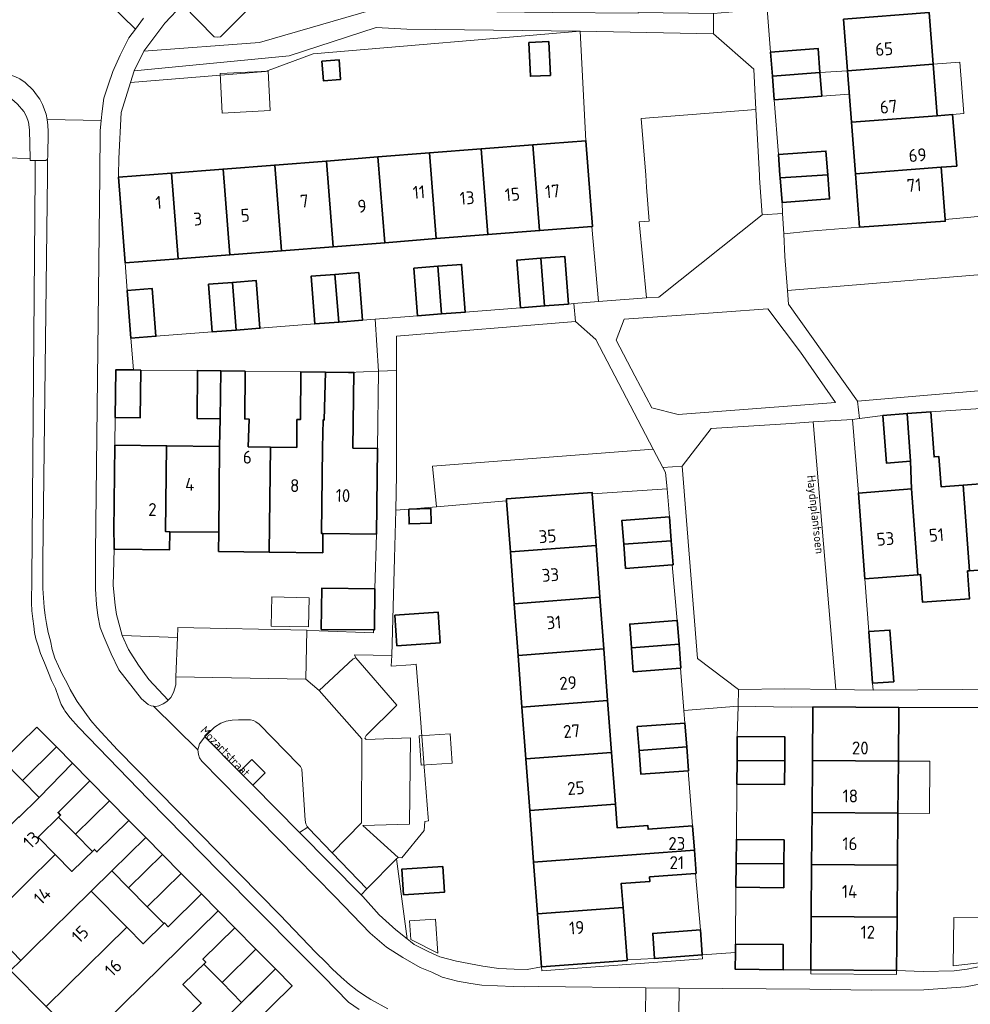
# Model space of a CAD drawing. Header units: metres. Extents: x 149984 to 156489, y 469398 to 478068.
# Tile 426 of 656: x 153469 to 153569, y 472913 to 473016. Entities that reach past the tile are written whole.
import ezdxf
from ezdxf.enums import TextEntityAlignment as Align

# ---------------------------------------------------------------- set-up
doc = ezdxf.new("R2010")
doc.units = ezdxf.units.M
doc.header["$LTSCALE"] = 0.75
for name, color, linetype, lineweight in [('B-WE-GR-BEPLANTING_CULTUUR_HEESTERS-GV', 252, 'Continuous', 18), ('B-WE-OG-BEBOUWING-GV', 6, 'Continuous', 35), ('B-WE-OG-BEBOUWING-T18', 1, 'Continuous', 18), ('B-WE-OG-BEBOUWING_LUIFEL-GV', 6, 'Continuous', 18), ('B-WE-OG-BEBOUWING_OVERBOUWING-GV', 6, 'Continuous', 18), ('B-WE-OG-TERREIN_BEGROEID-GV', 252, 'Continuous', 18), ('B-WE-OG-TERREIN_ERF-GV', 252, 'Continuous', 18), ('B-WE-OG-TOPOGRAFIE-T18', 7, 'Continuous', 18), ('B-WE-VH-OPENVERHARDING_BETONSTRAATSTEEN-GV', 252, 'Continuous', 18), ('B-WE-VH-OPENVERHARDING_TEGEL-GV', 252, 'Continuous', 18)]:
    doc.layers.add(name, color=color, linetype=linetype, lineweight=lineweight)
doc.styles.add('NLCS-ISO-M500-T18', font='NLCS-ISO.ttf', dxfattribs={"height": 0.9})
doc.styles.add('NLCS-ISO-M750-T18', font='NLCS-ISO.ttf', dxfattribs={"height": 1.35})

msp = doc.modelspace()

# ---------------------------------------------------------------- linework, layer by layer
at = {"layer": 'B-WE-GR-BEPLANTING_CULTUUR_HEESTERS-GV', "flags": 128}
for points in [[(153512.729, 473042.334), (153515.44, 473039.44), (153515.5, 473039.24), (153515.48, 473039.02), (153515.29, 473038.66), (153515.08, 473038.5), (153495.44, 473019.6), (153494.14, 473018.45), (153490.18, 473014.49), (153489.85, 473014.44), (153489.54, 473014.49), (153486.201, 473017.872), (153484.35, 473015.93), (153482.17, 473012.98), (153494.295, 473013.903), (153505.961, 473017.281), (153510.15, 473020.073), (153516.125, 473020.03), (153516.429, 473043.912), (153514.24, 473043.37), (153513.44, 473042.88)], [(153534.837, 472998.746), (153534.739, 473000), (153534.276, 473005.921), (153546.292, 473006.859), (153546.071, 473011.104), (153541.846, 473014.812), (153527.864, 473015.078), (153527.862, 473015.078), (153509.7, 473015.28), (153506.489, 473015.456), (153497.39, 473012.51), (153481.14, 473010.93), (153480.762, 473009.695), (153494.913, 473010.853), (153499.898, 473012.721), (153527.864, 473015.077), (153528.483, 473003.603), (153529.183, 472994.63), (153529.094, 472994.623), (153529.787, 472986.767), (153534.824, 472987.135), (153534.071, 472995.102), (153535.098, 472995.177)], [(153450.778, 473001.998), (153459.549, 473001.908), (153462.567, 473001.887), (153467.567, 473001.821), (153470.246, 473001.742), (153470.19, 473004.73), (153470.08, 473005.55), (153469.88, 473006.15), (153469.58, 473006.65), (153468.92, 473007.43), (153468.56, 473007.75), (153468.19, 473008.05), (153467.87, 473008.24), (153467.48, 473008.43), (153467.08, 473008.56), (153466.21, 473008.74), (153465.36, 473008.84), (153442.181, 473009.012), (153441.202, 473003.176), (153441.01, 473002.03), (153442.583, 473002.025)], [(153566.11, 472995.371), (153566.126, 472995.168), (153557.147, 472994.542), (153551.92, 472994.12), (153549.202, 472993.856), (153549.33, 472991.49), (153549.593, 472987.931), (153577.597, 472990.22), (153577.58, 472996.406)], [(153557.032, 472966.71), (153556.403, 472974.412), (153552.28, 472974.17), (153554.661, 472946.117), (153558.565, 472946.064), (153558.512, 472946.784), (153558.116, 472952.197), (153557.71, 472957.735)], [(153536.974, 472967.137), (153536.82, 472968.85), (153536.537, 472969.389), (153535.529, 472971.308), (153512.403, 472969.528), (153512.818, 472965.264), (153520.166, 472965.885), (153520.15, 472966.096), (153529.126, 472966.767), (153529.136, 472966.63)], [(153504.36, 472949.44), (153508.65, 472944.49), (153505.45, 472941.31), (153505.31, 472941.05), (153505.47, 472940.88), (153510.1, 472941.08), (153510.01, 472932.01), (153505.12, 472931.88), (153508.79, 472928.54), (153509.183, 472928.496), (153511.545, 472931.379), (153511.606, 472932.299), (153511.991, 472932.359), (153511.962, 472932.721), (153511.542, 472938.04), (153511.108, 472943.537), (153510.695, 472948.773), (153510.141, 472948.729), (153508.079, 472948.563), (153508.16, 472949.7), (153504.23, 472949.75)], [(153499.331, 472931.702), (153499.27, 472931.78), (153499.15, 472932.07), (153499.06, 472932.44), (153498.72, 472937.78), (153498.57, 472938.08), (153498.38, 472938.29), (153494.24, 472942.5), (153493.91, 472942.74), (153493.65, 472942.88), (153493.32, 472942.94), (153492.07, 472942.97), (153491.41, 472942.92), (153490.8, 472942.82), (153490.21, 472942.6), (153489.55, 472942.19), (153488.54, 472941.19), (153492.177, 472937.524), (153493.463, 472938.8), (153494.878, 472937.415), (153493.571, 472936.119), (153498.486, 472931.165)], [(153509.733, 472920.013), (153508.634, 472928.384), (153505.51, 472925.26), (153504.922, 472924.621), (153505.1, 472924.44), (153506.8, 472922.53), (153508.57, 472920.95)]]:
    msp.add_lwpolyline(points, close=True, dxfattribs=at)
at = {"layer": 'B-WE-OG-BEBOUWING-GV', "flags": 128}
for points in [[(153555.89, 473010.92), (153564.865, 473011.609), (153564.449, 473017.018), (153555.475, 473016.329)], [(153522.502, 473013.886), (153522.667, 473010.353), (153524.755, 473010.451), (153524.59, 473013.984)], [(153548.013, 473010.352), (153552.998, 473010.732), (153552.803, 473013.273), (153547.819, 473012.892)], [(153500.813, 473011.941), (153500.986, 473009.868), (153502.781, 473010.018), (153502.608, 473012.091)], [(153564.865, 473011.609), (153555.89, 473010.92), (153556.303, 473005.536), (153565.278, 473006.225)], [(153548.013, 473010.352), (153548.202, 473007.887), (153553.186, 473008.269), (153552.998, 473010.732)], [(153556.303, 473005.536), (153556.717, 473000.141), (153565.693, 473000.83), (153567.328, 473000.955), (153566.893, 473006.349), (153565.278, 473006.225)], [(153517.513, 473002.746), (153518.214, 472993.773), (153523.624, 472994.196), (153522.923, 473003.169)], [(153529.094, 472994.623), (153529.183, 472994.63), (153528.483, 473003.603), (153522.923, 473003.169), (153523.624, 472994.196)], [(153512.804, 472993.35), (153512.103, 473002.323), (153506.693, 473001.9), (153507.394, 472992.927)], [(153512.103, 473002.323), (153512.804, 472993.35), (153518.214, 472993.773), (153517.513, 473002.746)], [(153548.827, 472999.721), (153553.816, 473000.034), (153553.625, 473002.527), (153548.641, 473002.146), (153548.805, 473000)], [(153496.573, 472992.082), (153495.872, 473001.055), (153490.462, 473000.632), (153491.163, 472991.659)], [(153501.984, 472992.505), (153501.282, 473001.478), (153495.872, 473001.055), (153496.573, 472992.082)], [(153506.693, 473001.9), (153501.282, 473001.478), (153501.984, 472992.505), (153507.394, 472992.927)], [(153480.194, 472990.802), (153485.753, 472991.236), (153485.052, 473000.209), (153479.492, 472999.775)], [(153485.052, 473000.209), (153485.753, 472991.236), (153491.163, 472991.659), (153490.462, 473000.632)], [(153553.816, 473000.034), (153548.827, 472999.721), (153549.025, 472997.132), (153554.009, 472997.514)], [(153556.717, 473000.141), (153557.147, 472994.542), (153566.126, 472995.168), (153566.11, 472995.371), (153565.693, 473000.83)], [(153512.954, 472990.45), (153513.345, 472985.459), (153515.845, 472985.654), (153515.844, 472985.664), (153515.454, 472990.645)], [(153523.749, 472991.293), (153521.244, 472991.097), (153521.634, 472986.106), (153524.139, 472986.302)], [(153523.749, 472991.293), (153524.139, 472986.302), (153526.644, 472986.498), (153526.254, 472991.489)], [(153502.574, 472984.617), (153502.184, 472989.608), (153499.683, 472989.412), (153500.073, 472984.421)], [(153502.574, 472984.617), (153505.074, 472984.812), (153505.073, 472984.824), (153504.684, 472989.803), (153502.184, 472989.608)], [(153512.954, 472990.45), (153510.453, 472990.254), (153510.844, 472985.263), (153513.345, 472985.459)], [(153491.828, 472983.777), (153491.438, 472988.768), (153488.942, 472988.573), (153489.332, 472983.582)], [(153491.438, 472988.768), (153491.828, 472983.777), (153494.323, 472983.972), (153493.933, 472988.963)], [(153480.417, 472987.907), (153480.807, 472982.915), (153483.433, 472983.121), (153483.043, 472988.112)], [(153481.849, 472979.59), (153481.066, 472979.6), (153479.232, 472979.625), (153479.173, 472974.625), (153481.791, 472974.594)], [(153487.798, 472979.524), (153487.74, 472974.524), (153490.17, 472974.495), (153490.229, 472979.495)], [(153492.788, 472979.465), (153490.229, 472979.495), (153490.17, 472974.495), (153490.097, 472971.583), (153490.007, 472962.597), (153489.984, 472960.588), (153495.292, 472960.525), (153495.426, 472971.518), (153493.107, 472971.546), (153493.19, 472974.46), (153492.73, 472974.465)], [(153501.061, 472974.367), (153501.184, 472979.366), (153498.617, 472979.396), (153498.56, 472974.396), (153498.19, 472974.407), (153498.179, 472971.484), (153495.426, 472971.518), (153495.292, 472960.525), (153500.897, 472960.459), (153500.921, 472962.468), (153500.77, 472962.472), (153500.879, 472971.451), (153500.936, 472974.368)], [(153501.184, 472979.366), (153501.061, 472974.367), (153500.936, 472974.368), (153500.879, 472971.451), (153500.77, 472962.472), (153500.921, 472962.468), (153506.55, 472962.402), (153506.656, 472971.381), (153504.066, 472971.412), (153504.162, 472979.331), (153503.62, 472979.338)], [(153568.006, 472967.538), (153565.683, 472967.363), (153565.444, 472970.533), (153564.955, 472970.496), (153564.604, 472975.203), (153562.138, 472975.019), (153562.468, 472970.029), (153562.594, 472967.13), (153563.271, 472958.155), (153563.531, 472958.175), (153563.751, 472955.269), (153568.682, 472955.642), (153568.462, 472958.547), (153568.684, 472958.564)], [(153562.468, 472970.029), (153562.138, 472975.019), (153559.588, 472974.828), (153559.96, 472969.842)], [(153479.138, 472971.716), (153479.032, 472962.727), (153479.045, 472961.375), (153479.05, 472960.827), (153479.172, 472960.826), (153484.857, 472960.759), (153484.879, 472962.657), (153484.437, 472962.668), (153484.546, 472971.65)], [(153484.879, 472962.657), (153490.007, 472962.597), (153490.097, 472971.583), (153484.546, 472971.65), (153484.437, 472962.668)], [(153568.684, 472958.564), (153574.096, 472958.973), (153573.419, 472967.947), (153568.006, 472967.538)], [(153557.71, 472957.735), (153563.271, 472958.155), (153562.594, 472967.13), (153557.032, 472966.71)], [(153520.166, 472965.885), (153520.566, 472960.533), (153529.542, 472961.204), (153529.136, 472966.63), (153529.126, 472966.767), (153520.15, 472966.096)], [(153509.909, 472965.018), (153509.959, 472963.464), (153512.266, 472963.537), (153512.217, 472965.091), (153509.91, 472965.018)], [(153532.437, 472961.339), (153537.423, 472961.712), (153537.237, 472964.205), (153532.251, 472963.832)], [(153537.423, 472961.712), (153532.437, 472961.339), (153532.626, 472958.817), (153537.531, 472959.184), (153537.612, 472959.19)], [(153529.542, 472961.204), (153520.566, 472960.533), (153520.97, 472955.119), (153529.947, 472955.79)], [(153500.75, 472952.427), (153506.221, 472952.371), (153506.318, 472952.37), (153506.362, 472956.682), (153500.794, 472956.739)], [(153530.351, 472950.376), (153529.947, 472955.79), (153520.97, 472955.119), (153521.375, 472949.705)], [(153508.46, 472953.912), (153508.68, 472950.714), (153513.22, 472951.025), (153513.001, 472954.223)], [(153533.248, 472950.485), (153538.234, 472950.863), (153538.048, 472953.357), (153537.966, 472953.351), (153533.062, 472952.984)], [(153558.116, 472952.197), (153558.512, 472946.784), (153560.722, 472946.946), (153560.326, 472952.359)], [(153530.756, 472944.962), (153530.351, 472950.376), (153521.375, 472949.705), (153521.78, 472944.291)], [(153538.234, 472950.863), (153533.248, 472950.485), (153533.434, 472947.998), (153538.371, 472948.366), (153538.42, 472948.37)], [(153531.161, 472939.549), (153530.756, 472944.962), (153521.78, 472944.291), (153522.184, 472938.878)], [(153561.259, 472944.235), (153552.259, 472944.309), (153552.213, 472938.71), (153561.213, 472938.635)], [(153538.826, 472942.614), (153533.864, 472942.244), (153534.05, 472939.744), (153539.036, 472940.122), (153538.85, 472942.616)], [(153544.312, 472938.705), (153549.313, 472938.667), (153549.333, 472941.163), (153544.333, 472941.204)], [(153474.69, 472938.411), (153472.996, 472940.128), (153469.437, 472936.616), (153471.197, 472934.833)], [(153539.036, 472940.122), (153534.05, 472939.744), (153534.236, 472937.257), (153539.192, 472937.627), (153539.222, 472937.629)], [(153531.566, 472934.135), (153531.161, 472939.549), (153522.184, 472938.878), (153522.589, 472933.464)], [(153469.057, 472932.725), (153469.017, 472932.766), (153462.773, 472926.621), (153460.835, 472924.714), (153464.675, 472920.812), (153465.49, 472921.613), (153466.613, 472922.719), (153472.859, 472928.865), (153471.092, 472930.659), (153473.443, 472932.976), (153473.167, 472933.257), (153476.515, 472936.562), (153474.69, 472938.411), (153471.197, 472934.833)], [(153544.312, 472938.705), (153544.291, 472936.205), (153549.292, 472936.171), (153549.313, 472938.667)], [(153552.168, 472933.26), (153561.168, 472933.185), (153561.213, 472938.635), (153552.213, 472938.71)], [(153531.566, 472934.135), (153522.589, 472933.464), (153522.994, 472928.05), (153539.843, 472929.309), (153539.654, 472931.846), (153534.993, 472931.498), (153534.963, 472931.896), (153531.751, 472931.657)], [(153561.168, 472933.185), (153552.168, 472933.26), (153552.122, 472927.81), (153561.122, 472927.736)], [(153482.357, 472930.642), (153480.597, 472932.425), (153477.245, 472929.116), (153476.978, 472929.387), (153474.626, 472927.071), (153472.859, 472928.865), (153466.613, 472922.719), (153465.49, 472921.613), (153469.281, 472917.761), (153470.404, 472918.867), (153476.65, 472925.015), (153478.798, 472927.13)], [(153482.357, 472930.642), (153478.798, 472927.13), (153480.557, 472925.348), (153484.115, 472928.86)], [(153544.222, 472927.92), (153549.222, 472927.88), (153549.243, 472930.384), (153544.243, 472930.425)], [(153523.398, 472922.636), (153532.373, 472923.307), (153532.185, 472925.822), (153535.177, 472926.038), (153535.143, 472926.504), (153539.964, 472926.865), (153540.025, 472926.87), (153539.843, 472929.309), (153522.994, 472928.05)], [(153544.201, 472925.415), (153549.201, 472925.375), (153549.222, 472927.88), (153544.222, 472927.92)], [(153561.077, 472922.286), (153561.122, 472927.736), (153552.122, 472927.81), (153552.077, 472922.36)], [(153509.353, 472924.614), (153513.65, 472924.889), (153513.477, 472927.588), (153509.18, 472927.313)], [(153480.374, 472921.234), (153476.65, 472925.015), (153470.404, 472918.867), (153469.281, 472917.761), (153468.201, 472916.697), (153471.923, 472912.916), (153474.127, 472915.085)], [(153471.923, 472912.916), (153475.77, 472909.008), (153477.973, 472911.176), (153489.941, 472922.955), (153488.189, 472924.731), (153484.702, 472921.289), (153484.308, 472921.687), (153482.085, 472919.497), (153480.374, 472921.234), (153474.127, 472915.085)], [(153477.973, 472911.176), (153475.77, 472909.008), (153479.602, 472905.117), (153481.803, 472907.285), (153486.04, 472911.168), (153488.184, 472913.288), (153486.262, 472915.232), (153488.641, 472917.584), (153488.352, 472917.876), (153491.693, 472921.179), (153489.941, 472922.955)], [(153532.373, 472923.307), (153523.398, 472922.636), (153523.814, 472917.073), (153532.788, 472917.745), (153532.783, 472917.808)], [(153561.077, 472922.286), (153552.077, 472922.36), (153552.031, 472916.759), (153561.031, 472916.686)], [(153540.466, 472920.957), (153535.48, 472920.585), (153535.676, 472917.961), (153540.66, 472918.333)], [(153544.152, 472919.455), (153544.145, 472918.593), (153544.131, 472916.825), (153549.132, 472916.784), (153549.152, 472919.415)], [(153495.52, 472912.962), (153497.686, 472915.103), (153495.946, 472916.862), (153490.433, 472911.412), (153490.13, 472911.718), (153487.787, 472909.401), (153486.04, 472911.168), (153481.803, 472907.285), (153479.602, 472905.117), (153477.869, 472903.41), (153481.792, 472899.442), (153483.517, 472901.141)]]:
    msp.add_lwpolyline(points, close=True, dxfattribs=at)
at = {"layer": 'B-WE-OG-BEBOUWING_LUIFEL-GV', "flags": 128}
for points in [[(153565.278, 473006.225), (153566.893, 473006.349), (153568.068, 473006.439), (153567.655, 473011.823), (153564.865, 473011.609)], [(153555.89, 473010.92), (153552.998, 473010.732), (153553.186, 473008.269), (153556.076, 473008.491)], [(153469.437, 472936.616), (153472.996, 472940.128), (153470.955, 472942.196), (153467.396, 472938.684)], [(153561.213, 472938.635), (153561.168, 472933.185), (153564.473, 472933.158), (153564.518, 472938.608)], [(153478.562, 472934.485), (153476.515, 472936.562), (153473.167, 472933.257), (153473.443, 472932.976), (153473.232, 472932.768), (153475, 472930.975)], [(153480.597, 472932.425), (153478.562, 472934.485), (153475, 472930.975), (153476.768, 472929.18), (153476.978, 472929.387), (153477.245, 472929.116)], [(153486.082, 472926.866), (153484.115, 472928.86), (153480.557, 472925.348), (153482.524, 472923.355)], [(153486.082, 472926.866), (153482.524, 472923.355), (153484.238, 472921.618), (153484.308, 472921.687), (153484.702, 472921.289), (153488.189, 472924.731)], [(153493.904, 472918.943), (153491.693, 472921.179), (153488.352, 472917.876), (153488.641, 472917.584), (153488.431, 472917.376), (153490.353, 472915.432)], [(153493.904, 472918.943), (153490.353, 472915.432), (153492.403, 472913.359), (153495.946, 472916.862)]]:
    msp.add_lwpolyline(points, close=True, dxfattribs=at)
at = {"layer": 'B-WE-OG-BEBOUWING_OVERBOUWING-GV', "flags": 128}
for points in [[(153490.162, 473010.63), (153490.372, 473006.501), (153495.391, 473006.755), (153495.182, 473010.884)], [(153495.516, 472952.762), (153499.419, 472952.684), (153499.48, 472955.748), (153495.577, 472955.825)], [(153511.206, 472938.191), (153514.468, 472938.416), (153514.256, 472941.492), (153510.994, 472941.267)], [(153512.971, 472918.524), (153512.706, 472922.09), (153509.98, 472921.888), (153510.123, 472919.96)], [(153567.014, 472922.25), (153566.965, 472917.205), (153570.319, 472917.573), (153570.365, 472922.218)]]:
    msp.add_lwpolyline(points, close=True, dxfattribs=at)
at = {"layer": 'B-WE-OG-TERREIN_BEGROEID-GV', "flags": 128}
for points in [[(153534.739, 473000), (153534.837, 472998.746), (153535.098, 472995.177), (153534.071, 472995.102), (153534.824, 472987.135), (153536.12, 472987.23), (153546.96, 472995.86), (153546.675, 472999.67), (153546.65, 473000), (153546.292, 473006.859), (153534.276, 473005.921)], [(153556.92, 472976.34), (153572.87, 472977.69), (153577.4, 472978.14), (153577.472, 472982.073), (153577.6, 472989.08), (153577.597, 472990.22), (153549.593, 472987.931), (153549.7, 472986.48)], [(153537.977, 472985.316), (153532.48, 472984.92), (153531.64, 472982.73), (153533.612, 472978.981), (153535.38, 472975.62), (153538.15, 472974.92), (153554.64, 472976.2), (153550.95, 472981.45), (153547.523, 472986.005)], [(153535.529, 472971.308), (153529.5, 472982.78), (153527.39, 472984.67), (153508.62, 472983.14), (153508.623, 472979.55), (153508.632, 472968.626), (153508.562, 472964.904), (153509.909, 472965.018), (153509.91, 472965.018), (153512.818, 472965.264), (153512.403, 472969.528)], [(153544.45, 472946.14), (153549.33, 472946.19), (153554.661, 472946.117), (153552.28, 472974.17), (153550, 472973.99), (153541.61, 472973.45), (153538.57, 472969.52), (153540.18, 472949.39)]]:
    msp.add_lwpolyline(points, close=True, dxfattribs=at)
at = {"layer": 'B-WE-OG-TERREIN_ERF-GV', "flags": 128}
for points in [[(153564.449, 473017.018), (153564.865, 473011.609), (153565.278, 473006.225), (153566.893, 473006.349), (153567.328, 473000.955), (153565.693, 473000.83), (153566.11, 472995.371), (153577.58, 472996.406), (153577.57, 473000), (153577.567, 473001.65), (153577.55, 473010.91), (153577.03, 473014.58), (153576.09, 473015.89), (153575.783, 473018.474)], [(153547.472, 473017.428), (153547.819, 473012.892), (153552.803, 473013.273), (153552.998, 473010.732), (153553.186, 473008.269), (153548.202, 473007.887), (153548.641, 473002.146), (153553.625, 473002.527), (153553.816, 473000.034), (153554.009, 472997.514), (153549.025, 472997.132), (153549.088, 472995.975), (153549.202, 472993.856), (153551.92, 472994.12), (153557.147, 472994.542), (153556.717, 473000.141), (153556.303, 473005.536), (153555.89, 473010.92), (153555.475, 473016.329)], [(153504.73, 472912.61), (153503.6, 472913.37), (153500.99, 472916.07), (153498.26, 472918.78), (153490.12, 472926.99), (153482.64, 472934.61), (153475.33, 472942.19), (153474.45, 472943.15), (153473.87, 472943.9), (153473.799, 472944.026), (153473.49, 472944.57), (153473.21, 472945.34), (153472.91, 472946.24), (153472.5, 472947.06), (153472.16, 472947.87), (153471.76, 472948.92), (153471.32, 472949.9), (153471.09, 472950.71), (153470.84, 472951.45), (153470.72, 472952.11), (153470.64, 472952.77), (153470.52, 472953.54), (153470.42, 472954.37), (153470.39, 472955.22), (153470.44, 472957.71), (153470.76, 473000), (153470.779, 473001.53), (153470.25, 473001.53), (153470.246, 473001.742), (153467.567, 473001.821)], [(153574.096, 472958.973), (153568.684, 472958.564), (153568.462, 472958.547), (153568.682, 472955.642), (153563.751, 472955.269), (153563.531, 472958.175), (153563.271, 472958.155), (153557.71, 472957.735), (153558.116, 472952.197), (153560.326, 472952.359), (153560.722, 472946.946), (153558.512, 472946.784), (153558.565, 472946.064), (153572.607, 472946.148)], [(153469.057, 472932.725), (153471.197, 472934.833), (153469.437, 472936.616), (153472.996, 472940.128), (153474.69, 472938.411), (153476.515, 472936.562), (153473.167, 472933.257), (153473.443, 472932.976), (153471.092, 472930.659), (153472.859, 472928.865), (153474.626, 472927.071), (153476.978, 472929.387), (153477.245, 472929.116), (153480.597, 472932.425), (153482.357, 472930.642), (153484.115, 472928.86), (153480.557, 472925.348), (153478.798, 472927.13), (153476.65, 472925.015), (153480.374, 472921.234), (153482.085, 472919.497), (153484.308, 472921.687), (153484.702, 472921.289), (153488.189, 472924.731), (153489.941, 472922.955), (153491.693, 472921.179), (153488.352, 472917.876), (153488.641, 472917.584), (153486.262, 472915.232), (153488.184, 472913.288), (153486.04, 472911.168)], [(153471.923, 472912.916), (153468.201, 472916.697), (153469.281, 472917.761), (153465.49, 472921.613)], [(153490.433, 472911.412), (153495.946, 472916.862), (153497.686, 472915.103), (153495.52, 472912.962)]]:
    msp.add_lwpolyline(points, dxfattribs=at)
for points in [[(153501.282, 473001.478), (153506.693, 473001.9), (153512.103, 473002.323), (153517.513, 473002.746), (153522.923, 473003.169), (153528.483, 473003.603), (153527.864, 473015.077), (153499.898, 473012.721), (153494.913, 473010.853), (153480.762, 473009.695), (153479.8, 473006.55), (153479.53, 473001.76), (153479.496, 473000), (153479.492, 472999.775), (153485.052, 473000.209), (153490.462, 473000.632), (153495.872, 473001.055)], [(153522.502, 473013.886), (153524.59, 473013.984), (153524.755, 473010.451), (153522.667, 473010.353)], [(153500.813, 473011.941), (153502.608, 473012.091), (153502.781, 473010.018), (153500.986, 473009.868)], [(153521.634, 472986.106), (153521.244, 472991.097), (153523.749, 472991.293), (153526.254, 472991.489), (153526.644, 472986.498), (153527.206, 472986.546), (153529.787, 472986.767), (153529.094, 472994.623), (153523.624, 472994.196), (153518.214, 472993.773), (153512.804, 472993.35), (153507.394, 472992.927), (153501.984, 472992.505), (153496.573, 472992.082), (153491.163, 472991.659), (153485.753, 472991.236), (153480.194, 472990.802), (153480.417, 472987.907), (153483.043, 472988.112), (153483.433, 472983.121), (153489.332, 472983.582), (153488.942, 472988.573), (153491.438, 472988.768), (153493.933, 472988.963), (153494.323, 472983.972), (153500.073, 472984.421), (153499.683, 472989.412), (153502.184, 472989.608), (153504.684, 472989.803), (153505.073, 472984.824), (153506.409, 472984.916), (153510.844, 472985.263), (153510.453, 472990.254), (153512.954, 472990.45), (153515.454, 472990.645), (153515.844, 472985.664)], [(153481.791, 472974.594), (153479.173, 472974.625), (153479.138, 472971.716), (153484.546, 472971.65), (153490.097, 472971.583), (153490.17, 472974.495), (153487.74, 472974.524), (153487.798, 472979.524), (153481.849, 472979.59)], [(153492.788, 472979.465), (153492.73, 472974.465), (153493.19, 472974.46), (153493.107, 472971.546), (153495.426, 472971.518), (153498.179, 472971.484), (153498.19, 472974.407), (153498.56, 472974.396), (153498.617, 472979.396)], [(153504.066, 472971.412), (153506.656, 472971.381), (153506.73, 472979.47), (153503.62, 472979.338), (153504.162, 472979.331)], [(153565.683, 472967.363), (153568.006, 472967.538), (153573.419, 472967.947), (153578.831, 472968.356), (153581.244, 472968.538), (153581.022, 472971.516), (153581.473, 472971.55), (153581.113, 472976.366), (153579.346, 472976.256), (153575.354, 472976.006), (153575.726, 472971.02), (153573.228, 472970.834), (153570.73, 472970.647), (153570.362, 472975.585), (153564.604, 472975.203), (153564.955, 472970.496), (153565.444, 472970.533)], [(153562.468, 472970.029), (153559.96, 472969.842), (153559.588, 472974.828), (153557.159, 472974.511), (153556.403, 472974.412), (153557.032, 472966.71), (153562.594, 472967.13)], [(153531.161, 472939.549), (153531.566, 472934.135), (153531.751, 472931.657), (153534.963, 472931.896), (153534.993, 472931.498), (153539.654, 472931.846), (153539.192, 472937.627), (153534.236, 472937.257), (153534.05, 472939.744), (153533.864, 472942.244), (153538.826, 472942.614), (153538.741, 472943.923), (153538.371, 472948.366), (153533.434, 472947.998), (153533.248, 472950.485), (153533.062, 472952.984), (153537.966, 472953.351), (153538.048, 472953.357), (153537.531, 472959.184), (153532.626, 472958.817), (153532.437, 472961.339), (153532.251, 472963.832), (153537.237, 472964.205), (153536.974, 472967.137), (153529.136, 472966.63), (153529.542, 472961.204), (153529.947, 472955.79), (153530.351, 472950.376), (153530.756, 472944.962)], [(153520.566, 472960.533), (153520.166, 472965.885), (153512.818, 472965.264), (153509.91, 472965.018), (153512.217, 472965.091), (153512.266, 472963.537), (153509.959, 472963.464), (153509.909, 472965.018), (153508.562, 472964.904), (153508.432, 472959.893), (153508.16, 472949.7), (153508.079, 472948.563), (153510.141, 472948.729), (153510.695, 472948.773), (153511.108, 472943.537), (153511.542, 472938.04), (153511.962, 472932.721), (153511.991, 472932.359), (153511.606, 472932.299), (153511.545, 472931.379), (153509.183, 472928.496), (153508.79, 472928.54), (153508.634, 472928.384), (153509.733, 472920.013), (153510.095, 472919.721), (153510.48, 472919.41), (153512.02, 472918.66), (153513.16, 472918.14), (153514.91, 472917.67), (153517.67, 472917.16), (153519.35, 472916.92), (153520.95, 472916.83), (153522.32, 472916.8), (153523.814, 472917.073), (153523.398, 472922.636), (153522.994, 472928.05), (153522.589, 472933.464), (153522.184, 472938.878), (153521.78, 472944.291), (153521.375, 472949.705), (153520.97, 472955.119)], [(153490.007, 472962.597), (153484.879, 472962.657), (153484.857, 472960.759), (153479.172, 472960.826), (153479.05, 472960.827), (153478.964, 472957.033), (153479.146, 472954.963), (153479.305, 472953.985), (153479.89, 472951.78), (153485.674, 472951.576), (153485.71, 472952.61), (153499.23, 472952.33), (153500.538, 472952.278), (153506.21, 472952.05), (153506.221, 472952.371), (153500.75, 472952.427), (153500.794, 472956.739), (153506.362, 472956.682), (153506.55, 472962.402), (153500.921, 472962.468), (153500.897, 472960.459), (153495.292, 472960.525), (153489.984, 472960.588)], [(153508.46, 472953.912), (153513.001, 472954.223), (153513.22, 472951.025), (153508.68, 472950.714)], [(153549.313, 472938.667), (153549.292, 472936.171), (153544.291, 472936.205), (153544.243, 472930.425), (153549.243, 472930.384), (153549.222, 472927.88), (153549.201, 472925.375), (153544.201, 472925.415), (153544.152, 472919.455), (153549.152, 472919.415), (153549.132, 472916.784), (153552.031, 472916.759), (153552.077, 472922.36), (153552.122, 472927.81), (153552.168, 472933.26), (153552.213, 472938.71), (153552.259, 472944.309), (153550, 472944.29), (153544.43, 472944.4), (153544.333, 472941.204), (153549.333, 472941.163)], [(153561.122, 472927.736), (153561.077, 472922.286), (153561.031, 472916.686), (153563.83, 472916.6), (153567.05, 472916.66), (153568.43, 472916.85), (153569.08, 472916.97), (153569.793, 472917.131), (153570.56, 472917.32), (153570.63, 472919.84), (153570.75, 472928.708), (153570.807, 472932.92), (153570.96, 472944.24), (153570.16, 472944.24), (153561.259, 472944.235), (153561.213, 472938.635), (153561.168, 472933.185)], [(153509.353, 472924.614), (153509.18, 472927.313), (153513.477, 472927.588), (153513.65, 472924.889)], [(153535.676, 472917.961), (153535.48, 472920.585), (153540.466, 472920.957), (153539.964, 472926.865), (153535.143, 472926.504), (153535.177, 472926.038), (153532.185, 472925.822), (153532.373, 472923.307), (153532.783, 472917.808)], [(153535.676, 472917.961), (153532.783, 472917.808), (153532.788, 472917.745), (153523.814, 472917.073), (153523.844, 472916.674), (153540.69, 472917.936), (153540.66, 472918.333)], [(153552.031, 472916.759), (153552.028, 472916.359), (153561.028, 472916.286), (153561.031, 472916.686)]]:
    msp.add_lwpolyline(points, close=True, dxfattribs=at)
at = {"layer": 'B-WE-VH-OPENVERHARDING_BETONSTRAATSTEEN-GV', "flags": 128}
for points in [[(153486.201, 473017.872), (153489.54, 473014.49), (153489.85, 473014.44), (153490.18, 473014.49), (153494.14, 473018.45), (153495.44, 473019.6), (153515.08, 473038.5), (153515.29, 473038.66), (153515.48, 473039.02), (153515.5, 473039.24), (153515.44, 473039.44), (153512.729, 473042.334), (153512.05, 473043.059), (153488.01, 473019.6)], [(153490.229, 472979.495), (153492.788, 472979.465), (153498.617, 472979.396), (153501.184, 472979.366), (153503.62, 472979.338), (153506.73, 472979.47), (153506.409, 472984.916), (153505.073, 472984.824), (153505.074, 472984.812), (153502.574, 472984.617), (153500.073, 472984.421), (153494.323, 472983.972), (153491.828, 472983.777), (153489.332, 472983.582), (153483.433, 472983.121), (153480.807, 472982.915), (153481.066, 472979.6), (153481.849, 472979.59), (153487.798, 472979.524)], [(153499.12, 472947.23), (153499.23, 472952.33), (153485.71, 472952.61), (153485.674, 472951.576), (153485.528, 472947.441)], [(153508.79, 472928.54), (153505.12, 472931.88), (153510.01, 472932.01), (153510.1, 472941.08), (153505.47, 472940.88), (153505.31, 472941.05), (153505.45, 472941.31), (153508.65, 472944.49), (153504.36, 472949.44), (153504.08, 472949.35), (153500.54, 472946.02), (153505.01, 472940.98), (153504.95, 472932.15), (153501.892, 472929.02), (153505.51, 472925.26), (153508.634, 472928.384)], [(153485.528, 472947.441), (153485.5, 472946.63), (153485.26, 472945.81), (153484.98, 472945.28), (153484.706, 472945.006), (153484.58, 472944.88), (153484.19, 472944.62), (153483.74, 472944.42), (153483.4, 472944.36), (153483.17, 472944.37), (153487.83, 472939.8), (153487.87, 472940.04), (153487.98, 472940.43), (153488.54, 472941.19), (153489.55, 472942.19), (153490.21, 472942.6), (153490.8, 472942.82), (153491.41, 472942.92), (153492.07, 472942.97), (153493.32, 472942.94), (153493.65, 472942.88), (153493.91, 472942.74), (153494.24, 472942.5), (153498.38, 472938.29), (153498.57, 472938.08), (153498.72, 472937.78), (153499.06, 472932.44), (153499.15, 472932.07), (153499.27, 472931.78), (153499.331, 472931.702), (153499.41, 472931.6), (153501.892, 472929.02), (153504.95, 472932.15), (153505.01, 472940.98), (153500.54, 472946.02), (153499.12, 472947.23)], [(153544.291, 472936.205), (153544.312, 472938.705), (153544.333, 472941.204), (153544.43, 472944.4), (153538.741, 472943.923), (153538.826, 472942.614), (153538.85, 472942.616), (153539.036, 472940.122), (153539.222, 472937.629), (153539.192, 472937.627), (153539.654, 472931.846), (153539.843, 472929.309), (153540.025, 472926.87), (153539.964, 472926.865), (153540.466, 472920.957), (153540.66, 472918.333), (153544.145, 472918.593), (153544.152, 472919.455), (153544.201, 472925.415), (153544.222, 472927.92), (153544.243, 472930.425)], [(153499.331, 472931.702), (153498.486, 472931.165), (153504.922, 472924.621), (153505.51, 472925.26), (153501.892, 472929.02), (153499.41, 472931.6)], [(153538.185, 472909.387), (153538.254, 472914.864), (153534.754, 472914.896), (153534.685, 472909.424)]]:
    msp.add_lwpolyline(points, close=True, dxfattribs=at)
for points in [[(153467.064, 473016.371), (153467.131, 473010.698), (153467.44, 473010.67), (153468.03, 473010.54), (153468.66, 473010.33), (153469.17, 473010.07), (153469.73, 473009.69), (153470.55, 473008.9), (153470.92, 473008.42), (153471.25, 473007.95), (153471.54, 473007.4), (153471.92, 473006.38), (153472.03, 473005.83), (153477.696, 473005.731), (153477.78, 473006.69), (153477.96, 473008.05), (153478.41, 473009.41), (153478.92, 473010.84), (153479.67, 473012.58), (153480.6, 473014.37), (153481.284, 473015.301), (153477.18, 473019.32)], [(153477.18, 473019.32), (153481.284, 473015.301), (153482.12, 473016.44)], [(153534.685, 472909.424), (153534.754, 472914.896), (153523.53, 472915.02), (153522.01, 472915), (153520.87, 472915.01), (153517.57, 472915.18), (153516.42, 472915.33), (153515.03, 472915.58), (153513.42, 472916.02), (153512.33, 472916.52), (153511.12, 472917.03), (153509.31, 472918.05), (153507.57, 472919.15), (153505.87, 472920.62), (153502.18, 472924.46), (153488.25, 472938.64), (153488, 472938.97), (153487.89, 472939.32), (153487.83, 472939.8), (153483.17, 472944.37), (153482.92, 472944.43), (153482.62, 472944.56), (153481.9, 472945.16), (153479.53, 472948.19), (153478.74, 472949.87), (153478, 472951.58), (153477.6, 472952.64), (153477.34, 472953.89), (153477.21, 472955.03), (153477.08, 472956.64), (153477.08, 472960.46), (153477.539, 472999.999), (153477.539, 473000), (153477.6, 473004.64), (153477.696, 473005.731), (153472.03, 473005.83), (153472.1, 473005.25), (153472.13, 473004.57), (153472.1, 473001.96), (153472.069, 473001.689), (153472.05, 473000), (153471.58, 472959.68), (153471.57, 472957.64), (153471.58, 472956.7), (153471.63, 472955.74), (153471.72, 472954.76), (153471.82, 472953.89), (153471.95, 472953.03), (153472.13, 472952.11), (153472.38, 472951.21), (153472.57, 472950.33), (153472.82, 472949.42), (153473.21, 472948.56), (153473.65, 472947.65), (153474.08, 472946.85), (153474.45, 472946.12), (153474.81, 472945.48), (153475.19, 472944.87), (153476.6, 472942.87), (153477.26, 472942.12), (153479.4, 472939.81), (153496.41, 472922.54), (153500.17, 472918.57), (153501.23, 472917.56), (153501.9, 472916.89), (153502.84, 472916.01), (153503.71, 472915.23), (153504.51, 472914.6), (153505.19, 472914.14), (153505.94, 472913.67), (153507.74, 472912.7)], [(153507.74, 472912.7), (153505.94, 472913.67), (153505.19, 472914.14), (153504.51, 472914.6), (153503.71, 472915.23), (153502.84, 472916.01), (153501.9, 472916.89), (153501.23, 472917.56), (153500.17, 472918.57), (153496.41, 472922.54), (153479.4, 472939.81), (153477.26, 472942.12), (153476.6, 472942.87), (153475.19, 472944.87), (153474.81, 472945.48), (153474.45, 472946.12), (153474.08, 472946.85), (153473.65, 472947.65), (153473.21, 472948.56), (153472.82, 472949.42), (153472.57, 472950.33), (153472.38, 472951.21), (153472.13, 472952.11), (153471.95, 472953.03), (153471.82, 472953.89), (153471.72, 472954.76), (153471.63, 472955.74), (153471.58, 472956.7), (153471.57, 472957.64), (153471.58, 472959.68), (153472.05, 473000), (153472.069, 473001.689), (153471.89, 473001.53), (153470.779, 473001.53), (153470.76, 473000), (153470.44, 472957.71), (153470.39, 472955.22), (153470.42, 472954.37), (153470.52, 472953.54), (153470.64, 472952.77), (153470.72, 472952.11), (153470.84, 472951.45), (153471.09, 472950.71), (153471.32, 472949.9), (153471.76, 472948.92), (153472.16, 472947.87), (153472.5, 472947.06), (153472.91, 472946.24), (153473.21, 472945.34), (153473.49, 472944.57), (153473.799, 472944.026), (153473.87, 472943.9), (153474.45, 472943.15), (153475.33, 472942.19), (153482.64, 472934.61), (153490.12, 472926.99), (153498.26, 472918.78), (153500.99, 472916.07), (153503.6, 472913.37), (153504.73, 472912.61)], [(153570.8, 472915.47), (153568.24, 472914.98), (153563.89, 472914.68), (153558.38, 472914.65), (153551.94, 472914.74), (153538.254, 472914.864), (153538.185, 472909.387), (153550, 472909.24), (153563.05, 472909.12), (153569.6, 472909.59)]]:
    msp.add_lwpolyline(points, dxfattribs=at)
at = {"layer": 'B-WE-VH-OPENVERHARDING_TEGEL-GV', "flags": 128}
for points in [[(153533.961, 473017.04), (153533.96, 473016.969), (153524.961, 473017.018), (153516.212, 473017.139), (153516.125, 473020.03), (153510.15, 473020.073), (153505.961, 473017.281), (153494.295, 473013.903), (153482.17, 473012.98), (153481.14, 473010.93), (153497.39, 473012.51), (153506.489, 473015.456), (153509.7, 473015.28), (153527.862, 473015.078), (153527.864, 473015.078), (153541.846, 473014.812), (153541.862, 473016.928)], [(153548.013, 473010.352), (153547.819, 473012.892), (153547.472, 473017.428), (153541.862, 473016.928), (153541.846, 473014.812), (153546.071, 473011.104), (153546.292, 473006.859), (153546.65, 473000), (153546.675, 472999.67), (153546.96, 472995.86), (153549.088, 472995.975), (153549.025, 472997.132), (153548.827, 472999.721), (153548.805, 473000), (153548.641, 473002.146), (153548.202, 473007.887)], [(153549.202, 472993.856), (153549.088, 472995.975), (153546.96, 472995.86), (153536.12, 472987.23), (153534.824, 472987.135), (153529.787, 472986.767), (153527.206, 472986.546), (153527.39, 472984.67), (153529.5, 472982.78), (153535.529, 472971.308), (153536.537, 472969.389), (153538.57, 472969.52), (153541.61, 472973.45), (153550, 472973.99), (153552.28, 472974.17), (153556.403, 472974.412), (153557.159, 472974.511), (153556.92, 472976.34), (153549.7, 472986.48), (153549.593, 472987.931), (153549.33, 472991.49)], [(153524.139, 472986.302), (153521.634, 472986.106), (153515.844, 472985.664), (153515.845, 472985.654), (153513.345, 472985.459), (153510.844, 472985.263), (153506.409, 472984.916), (153506.73, 472979.47), (153508.623, 472979.55), (153508.62, 472983.14), (153527.39, 472984.67), (153527.206, 472986.546), (153526.644, 472986.498)], [(153533.612, 472978.981), (153531.64, 472982.73), (153532.48, 472984.92), (153537.977, 472985.316), (153547.523, 472986.005), (153550.95, 472981.45), (153554.64, 472976.2), (153538.15, 472974.92), (153535.38, 472975.62)], [(153559.588, 472974.828), (153562.138, 472975.019), (153564.604, 472975.203), (153570.362, 472975.585), (153570.358, 472975.633), (153572.907, 472975.823), (153575.354, 472976.006), (153579.346, 472976.256), (153579.05, 472982.01), (153577.472, 472982.073), (153577.4, 472978.14), (153572.87, 472977.69), (153556.92, 472976.34), (153557.159, 472974.511)], [(153499.12, 472947.23), (153500.54, 472946.02), (153504.08, 472949.35), (153504.36, 472949.44), (153504.23, 472949.75), (153508.16, 472949.7), (153508.432, 472959.893), (153508.562, 472964.904), (153508.632, 472968.626), (153508.623, 472979.55), (153506.73, 472979.47), (153506.656, 472971.381), (153506.55, 472962.402), (153506.362, 472956.682), (153506.318, 472952.37), (153506.221, 472952.371), (153506.21, 472952.05), (153500.538, 472952.278), (153499.23, 472952.33)], [(153537.423, 472961.712), (153537.612, 472959.19), (153537.531, 472959.184), (153538.048, 472953.357), (153538.234, 472950.863), (153538.42, 472948.37), (153538.371, 472948.366), (153538.741, 472943.923), (153544.43, 472944.4), (153544.45, 472946.14), (153540.18, 472949.39), (153538.57, 472969.52), (153536.537, 472969.389), (153536.82, 472968.85), (153536.974, 472967.137), (153537.237, 472964.205)], [(153484.706, 472945.006), (153484.98, 472945.28), (153485.26, 472945.81), (153485.5, 472946.63), (153485.528, 472947.441), (153485.674, 472951.576), (153479.89, 472951.78), (153480.57, 472950.33), (153481.61, 472948.67), (153482.69, 472947.17)], [(153554.661, 472946.117), (153549.33, 472946.19), (153544.45, 472946.14), (153544.43, 472944.4), (153550, 472944.29), (153552.259, 472944.309), (153561.259, 472944.235), (153570.16, 472944.24), (153570.96, 472944.24), (153570.807, 472932.92), (153570.75, 472928.708), (153570.63, 472919.84), (153572.13, 472918.03), (153574.25, 472919.01), (153572.6, 472920.7), (153572.71, 472925.07), (153572.77, 472935.1), (153572.914, 472946.163), (153572.607, 472946.148), (153558.565, 472946.064)], [(153494.878, 472937.415), (153493.463, 472938.8), (153492.177, 472937.524), (153493.571, 472936.119)]]:
    msp.add_lwpolyline(points, close=True, dxfattribs=at)
for points in [[(153482.12, 473016.44), (153481.284, 473015.301), (153480.6, 473014.37), (153479.67, 473012.58), (153478.92, 473010.84), (153478.41, 473009.41), (153477.96, 473008.05), (153477.78, 473006.69), (153477.696, 473005.731), (153477.6, 473004.64), (153477.539, 473000), (153477.539, 472999.999), (153477.08, 472960.46), (153477.08, 472956.64), (153477.21, 472955.03), (153477.34, 472953.89), (153477.6, 472952.64), (153478, 472951.58), (153478.74, 472949.87), (153479.53, 472948.19), (153481.9, 472945.16), (153482.62, 472944.56), (153482.92, 472944.43), (153483.17, 472944.37), (153483.4, 472944.36), (153483.74, 472944.42), (153484.19, 472944.62), (153484.58, 472944.88), (153484.706, 472945.006), (153482.69, 472947.17), (153481.61, 472948.67), (153480.57, 472950.33), (153479.89, 472951.78), (153479.305, 472953.985), (153479.146, 472954.963), (153478.964, 472957.033), (153479.05, 472960.827), (153479.045, 472961.375), (153479.032, 472962.727), (153479.138, 472971.716), (153479.173, 472974.625), (153479.232, 472979.625), (153481.066, 472979.6), (153480.807, 472982.915), (153480.417, 472987.907), (153480.194, 472990.802), (153479.492, 472999.775), (153479.496, 473000), (153479.53, 473001.76), (153479.8, 473006.55), (153480.762, 473009.695), (153481.14, 473010.93), (153482.17, 473012.98), (153484.35, 473015.93), (153486.201, 473017.872)], [(153468.92, 473007.43), (153469.58, 473006.65), (153469.88, 473006.15), (153470.08, 473005.55), (153470.19, 473004.73), (153470.246, 473001.742), (153470.25, 473001.53), (153470.779, 473001.53), (153471.89, 473001.53), (153472.069, 473001.689), (153472.1, 473001.96), (153472.13, 473004.57), (153472.1, 473005.25), (153472.03, 473005.83), (153471.92, 473006.38), (153471.54, 473007.4), (153471.25, 473007.95), (153470.92, 473008.42), (153470.55, 473008.9), (153469.73, 473009.69), (153469.17, 473010.07), (153468.66, 473010.33)], [(153569.08, 472916.97), (153568.43, 472916.85), (153567.05, 472916.66), (153563.83, 472916.6), (153561.031, 472916.686), (153561.028, 472916.286), (153552.028, 472916.359), (153552.031, 472916.759), (153549.132, 472916.784), (153544.131, 472916.825), (153544.145, 472918.593), (153540.66, 472918.333), (153540.69, 472917.936), (153523.844, 472916.674), (153523.814, 472917.073), (153522.32, 472916.8), (153520.95, 472916.83), (153519.35, 472916.92), (153517.67, 472917.16), (153514.91, 472917.67), (153513.16, 472918.14), (153512.02, 472918.66), (153510.48, 472919.41), (153510.095, 472919.721), (153509.733, 472920.013), (153508.57, 472920.95), (153506.8, 472922.53), (153505.1, 472924.44), (153504.922, 472924.621), (153498.486, 472931.165), (153493.571, 472936.119), (153492.177, 472937.524), (153488.54, 472941.19), (153487.98, 472940.43), (153487.87, 472940.04), (153487.83, 472939.8), (153487.89, 472939.32), (153488, 472938.97), (153488.25, 472938.64), (153502.18, 472924.46), (153505.87, 472920.62), (153507.57, 472919.15), (153509.31, 472918.05), (153511.12, 472917.03), (153512.33, 472916.52), (153513.42, 472916.02), (153515.03, 472915.58), (153516.42, 472915.33), (153517.57, 472915.18), (153520.87, 472915.01), (153522.01, 472915), (153523.53, 472915.02), (153534.754, 472914.896), (153538.254, 472914.864), (153551.94, 472914.74), (153558.38, 472914.65), (153563.89, 472914.68), (153568.24, 472914.98), (153570.8, 472915.47)]]:
    msp.add_lwpolyline(points, dxfattribs=at)

# ---------------------------------------------------------------- texts
at = {"layer": 'B-WE-OG-BEBOUWING-T18', "style": 'NLCS-ISO-M750-T18'}
for s, rotation, p in [('65', 4.3, (153559.726, 473013.209)), ('67', 4.3, (153560.19, 473007.168)), ('69', 4.5, (153563.223, 473002.099)), ('11', 4.4, (153510.983, 472998.223)), ('15', 4.4, (153520.767, 472997.985)), ('17', 4.4, (153524.976, 472998.314)), ('71', 4, (153562.864, 472998.95)), ('1', 4.4, (153483.711, 472997.134)), ('7', 4.4, (153498.978, 472997.286)), ('13', 4.4, (153516.03, 472997.614)), ('9', 4.4, (153505.019, 472996.754)), ('3', 4.4, (153487.812, 472995.409)), ('5', 4.4, (153492.781, 472995.798)), ('6', 359.4, (153493.005, 472970.462)), ('4', 359.4, (153486.971, 472967.62)), ('8', 359.4, (153497.969, 472967.486)), ('10', 359.4, (153503.029, 472966.444)), ('2', 359.4, (153483.059, 472964.976)), ('35', 4.3, (153524.454, 472962.183)), ('53', 4.3, (153559.856, 472961.908)), ('51', 4.3, (153565.203, 472962.312)), ('33', 4.2, (153524.756, 472958.131)), ('31', 4.3, (153525.128, 472953.159)), ('29', 4.3, (153526.606, 472946.821)), ('27', 4.3, (153526.983, 472941.774)), ('20', 359.6, (153557.224, 472940.006)), ('25', 4.3, (153527.43, 472935.808)), ('18', 359.6, (153556.182, 472934.982)), ('13', 44.5, (153470.386, 472930.38)), ('16', 359.6, (153556.14, 472929.982)), ('14', 44.5, (153471.511, 472924.533)), ('14', 359.6, (153556.099, 472924.974)), ('15', 44.5, (153475.48, 472920.503)), ('19', 4.3, (153527.517, 472921.188)), ('12', 359.6, (153558.014, 472920.711)), ('16', 44.5, (153478.949, 472916.98))]:
    msp.add_text(s, height=1.35, rotation=rotation, dxfattribs=at).set_placement(p, align=Align.MIDDLE)
for s, p in [('23', (153538, 472930)), ('21', (153538, 472928))]:
    msp.add_text(s, height=1.35, dxfattribs=at).set_placement(p, align=Align.MIDDLE)
at = {"layer": 'B-WE-OG-TOPOGRAFIE-T18', "style": 'NLCS-ISO-M500-T18'}
for s, rotation, p in [('Haydnplantsoen', 276.4, (153552.404, 472964.447)), ('Mozartstraat', 314.2, (153490.696, 472939.635))]:
    msp.add_text(s, height=0.9, rotation=rotation, dxfattribs=at).set_placement(p, align=Align.MIDDLE)

doc.saveas('drawing.dxf')
